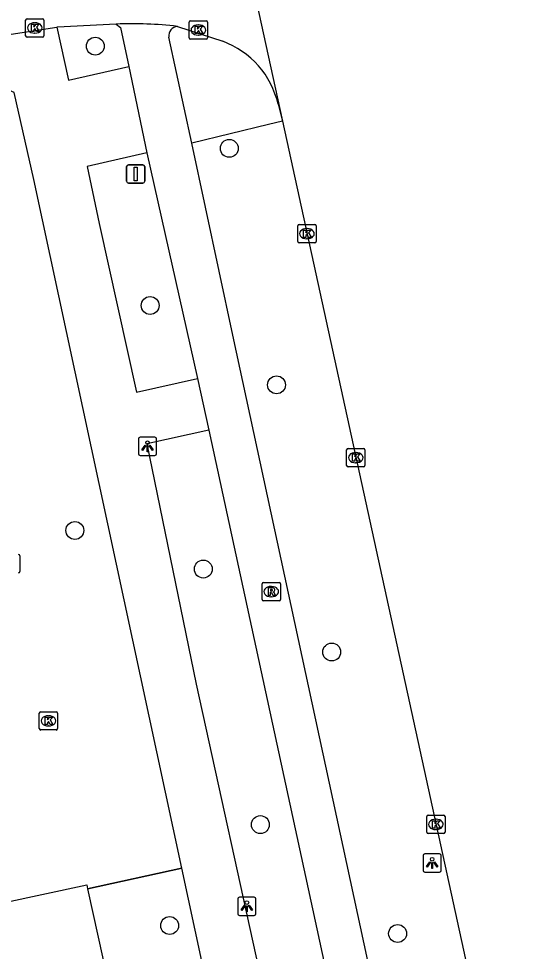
# Model space of a CAD drawing. Extents: x 160037 to 160839, y 385326 to 386441.
# Drawn here: x 160706.2 to 160734, y 385842.5 to 385893.4 of the extents above; entities that cross this region are included whole.
import ezdxf

# ---------------------------------------------------------------- set-up
doc = ezdxf.new("R2010")
doc.units = 0
for name, color, linetype in [('IMGEO_Boom', 7, 'Continuous'), ('IMGEO_Fietspad_gesloten', 7, 'Continuous'), ('IMGEO_Groenvoorziening', 7, 'Continuous'), ('IMGEO_Hek', 7, 'Continuous'), ('IMGEO_Kolk', 7, 'Continuous'), ('IMGEO_Lichtpunt', 7, 'Continuous'), ('IMGEO_Pand', 7, 'Continuous'), ('IMGEO_Rijbaan_lokaal_gesloten', 7, 'Continuous'), ('IMGEO_Rioolput', 7, 'Continuous'), ('IMGEO_Verkeersbordpaal', 7, 'Continuous'), ('IMGEO_Voetpad_open', 7, 'Continuous')]:
    doc.layers.add(name, color=color, linetype=linetype)

msp = doc.modelspace()

# ---------------------------------------------------------------- linework, layer by layer
at = {"layer": 'IMGEO_Boom'}
for centre in [(160710.377, 385891.863), (160717.698, 385886.285), (160713.372, 385877.708), (160720.279, 385873.375), (160709.261, 385865.429), (160716.277, 385863.321), (160723.293, 385858.794), (160719.397, 385849.372), (160714.439, 385843.864), (160726.894, 385843.426)]:
    msp.add_circle(centre, 0.489, dxfattribs=at)
at = {"layer": 'IMGEO_Fietspad_gesloten'}
for points in [[(160711.523, 385893.072), (160711.762, 385892.886), (160712.21, 385890.745)], [(160715.644, 385886.566), (160714.398, 385892.359)], [(160712.21, 385890.745), (160713.195, 385886.037)], [(160728.861, 385825.326), (160717.895, 385876.09), (160715.644, 385886.566)], [(160713.195, 385886.037), (160715.959, 385873.727)], [(160715.959, 385873.727), (160716.578, 385870.911)], [(160716.578, 385870.911), (160726.572, 385824.787)]]:
    msp.add_lwpolyline(points, dxfattribs=at)
msp.add_arc((160714.915, 385892.427), 0.521, 96.1224, 187.4941, dxfattribs=at)
at = {"layer": 'IMGEO_Groenvoorziening'}
msp.add_lwpolyline([(160715.104, 385846.987), (160709.956, 385845.866)], dxfattribs=at)
at = {"layer": 'IMGEO_Hek'}
msp.add_lwpolyline([(160709.956, 385845.866), (160715.104, 385846.987)], dxfattribs=at)
at = {"layer": 'IMGEO_Kolk'}
for p, q in [((160706.57, 385892.433), (160706.57, 385893.285)), ((160706.645, 385893.359), (160707.497, 385893.359)), ((160707.058, 385893.139), (160707.083, 385893.139)), ((160707.571, 385893.285), (160707.571, 385892.433)), ((160715.508, 385892.321), (160715.508, 385893.173)), ((160715.583, 385893.247), (160716.435, 385893.247)), ((160715.996, 385893.027), (160716.021, 385893.027)), ((160716.509, 385893.173), (160716.509, 385892.321)), ((160707.081, 385892.579), (160707.056, 385892.579)), ((160716.019, 385892.467), (160715.994, 385892.467)), ((160707.497, 385892.359), (160706.645, 385892.359)), ((160716.435, 385892.247), (160715.583, 385892.247)), ((160721.439, 385881.202), (160721.439, 385882.054)), ((160721.514, 385882.128), (160722.366, 385882.128)), ((160721.927, 385881.908), (160721.952, 385881.908)), ((160722.44, 385882.054), (160722.44, 385881.202)), ((160721.95, 385881.348), (160721.925, 385881.348)), ((160722.366, 385881.128), (160721.514, 385881.128)), ((160724.111, 385868.978), (160724.111, 385869.83)), ((160724.186, 385869.904), (160725.038, 385869.904)), ((160724.599, 385869.684), (160724.624, 385869.684)), ((160725.112, 385869.83), (160725.112, 385868.978)), ((160724.622, 385869.124), (160724.597, 385869.124)), ((160725.038, 385868.904), (160724.186, 385868.904)), ((160706.261, 385864.044), (160706.261, 385863.192)), ((160707.317, 385854.611), (160707.317, 385855.463)), ((160707.392, 385855.537), (160708.244, 385855.537)), ((160707.805, 385855.317), (160707.83, 385855.317)), ((160708.318, 385855.463), (160708.318, 385854.611)), ((160707.828, 385854.757), (160707.803, 385854.757)), ((160708.244, 385854.537), (160707.392, 385854.537)), ((160728.487, 385848.958), (160728.487, 385849.81)), ((160728.562, 385849.884), (160729.414, 385849.884)), ((160728.975, 385849.664), (160729, 385849.664)), ((160729.488, 385849.81), (160729.488, 385848.958)), ((160729.414, 385848.884), (160728.562, 385848.884)), ((160728.998, 385849.104), (160728.973, 385849.104))]:
    msp.add_line(p, q, dxfattribs=at)
for points in [[(160706.57, 385892.433), (160706.57, 385893.285)], [(160706.645, 385893.359), (160707.497, 385893.359)], [(160706.891, 385893.059), (160707.014, 385893.059), (160707.014, 385892.908), (160707.144, 385893.059), (160707.308, 385893.059), (160707.162, 385892.908), (160707.315, 385892.659), (160707.163, 385892.659), (160707.078, 385892.823), (160707.014, 385892.756), (160707.014, 385892.659), (160706.891, 385892.659), (160706.891, 385893.059)], [(160707.571, 385893.285), (160707.571, 385892.433)], [(160715.508, 385892.321), (160715.508, 385893.173)], [(160715.583, 385893.247), (160716.435, 385893.247)], [(160715.829, 385892.947), (160715.952, 385892.947), (160715.952, 385892.796), (160716.082, 385892.947), (160716.246, 385892.947), (160716.1, 385892.796), (160716.253, 385892.547), (160716.101, 385892.547), (160716.016, 385892.711), (160715.952, 385892.644), (160715.952, 385892.547), (160715.829, 385892.547), (160715.829, 385892.947)], [(160716.509, 385893.173), (160716.509, 385892.321)], [(160707.497, 385892.359), (160706.645, 385892.359)], [(160716.435, 385892.247), (160715.583, 385892.247)], [(160721.439, 385881.202), (160721.439, 385882.054)], [(160721.514, 385882.128), (160722.366, 385882.128)], [(160721.76, 385881.828), (160721.883, 385881.828), (160721.883, 385881.677), (160722.013, 385881.828), (160722.177, 385881.828), (160722.031, 385881.677), (160722.184, 385881.428), (160722.032, 385881.428), (160721.947, 385881.592), (160721.883, 385881.525), (160721.883, 385881.428), (160721.76, 385881.428), (160721.76, 385881.828)], [(160722.44, 385882.054), (160722.44, 385881.202)], [(160722.366, 385881.128), (160721.514, 385881.128)], [(160724.111, 385868.978), (160724.111, 385869.83)], [(160724.186, 385869.904), (160725.038, 385869.904)], [(160724.432, 385869.604), (160724.555, 385869.604), (160724.555, 385869.453), (160724.685, 385869.604), (160724.849, 385869.604), (160724.703, 385869.453), (160724.856, 385869.204), (160724.704, 385869.204), (160724.619, 385869.368), (160724.555, 385869.301), (160724.555, 385869.204), (160724.432, 385869.204), (160724.432, 385869.604)], [(160725.112, 385869.83), (160725.112, 385868.978)], [(160725.038, 385868.904), (160724.186, 385868.904)], [(160706.261, 385864.044), (160706.261, 385863.192)], [(160707.317, 385854.611), (160707.317, 385855.463)], [(160707.392, 385855.537), (160708.244, 385855.537)], [(160707.638, 385855.237), (160707.761, 385855.237), (160707.761, 385855.086), (160707.891, 385855.237), (160708.055, 385855.237), (160707.909, 385855.086), (160708.062, 385854.837), (160707.91, 385854.837), (160707.825, 385855.001), (160707.761, 385854.934), (160707.761, 385854.837), (160707.638, 385854.837), (160707.638, 385855.237)], [(160708.318, 385855.463), (160708.318, 385854.611)], [(160708.244, 385854.537), (160707.392, 385854.537)], [(160728.487, 385848.958), (160728.487, 385849.81)], [(160728.562, 385849.884), (160729.414, 385849.884)], [(160729.488, 385849.81), (160729.488, 385848.958)], [(160728.808, 385849.584), (160728.931, 385849.584), (160728.931, 385849.433), (160729.061, 385849.584), (160729.225, 385849.584), (160729.079, 385849.433), (160729.232, 385849.184), (160729.08, 385849.184), (160728.995, 385849.348), (160728.931, 385849.281), (160728.931, 385849.184), (160728.808, 385849.184), (160728.808, 385849.584)], [(160729.414, 385848.884), (160728.562, 385848.884)]]:
    msp.add_lwpolyline(points, dxfattribs=at)
for centre, start, end in [((160706.647, 385893.283), 91.552, 178.448), ((160706.647, 385893.283), 91.552, 178.448), ((160707.495, 385893.283), 1.552, 88.448), ((160707.495, 385893.283), 1.552, 88.448), ((160715.585, 385893.171), 91.552, 178.448), ((160715.585, 385893.171), 91.552, 178.448), ((160716.433, 385893.171), 1.552, 88.448), ((160716.433, 385893.171), 1.552, 88.448), ((160706.647, 385892.435), 181.552, 268.448), ((160706.647, 385892.435), 181.552, 268.448), ((160707.495, 385892.435), 271.552, 358.448), ((160707.495, 385892.435), 271.552, 358.448), ((160715.585, 385892.323), 181.552, 268.448), ((160715.585, 385892.323), 181.552, 268.448), ((160716.433, 385892.323), 271.552, 358.448), ((160716.433, 385892.323), 271.552, 358.448), ((160721.516, 385882.052), 91.552, 178.448), ((160721.516, 385882.052), 91.552, 178.448), ((160722.364, 385882.052), 1.552, 88.448), ((160722.364, 385882.052), 1.552, 88.448), ((160721.516, 385881.204), 181.552, 268.448), ((160721.516, 385881.204), 181.552, 268.448), ((160722.364, 385881.204), 271.552, 358.448), ((160722.364, 385881.204), 271.552, 358.448), ((160724.188, 385869.828), 91.552, 178.448), ((160724.188, 385869.828), 91.552, 178.448), ((160725.036, 385869.828), 1.552, 88.448), ((160725.036, 385869.828), 1.552, 88.448), ((160724.188, 385868.98), 181.552, 268.448), ((160724.188, 385868.98), 181.552, 268.448), ((160725.036, 385868.98), 271.552, 358.448), ((160725.036, 385868.98), 271.552, 358.448), ((160706.185, 385864.042), 1.552, 88.448), ((160706.185, 385864.042), 1.552, 88.448), ((160706.185, 385863.194), 271.552, 358.448), ((160706.185, 385863.194), 271.552, 358.448), ((160707.394, 385855.461), 91.552, 178.448), ((160707.394, 385855.461), 91.552, 178.448), ((160708.242, 385855.461), 1.552, 88.448), ((160708.242, 385855.461), 1.552, 88.448), ((160707.394, 385854.613), 181.552, 268.448), ((160707.394, 385854.613), 181.552, 268.448), ((160708.242, 385854.613), 271.552, 358.448), ((160708.242, 385854.613), 271.552, 358.448), ((160728.564, 385849.808), 91.552, 178.448), ((160728.564, 385849.808), 91.552, 178.448), ((160729.412, 385849.808), 1.552, 88.448), ((160729.412, 385849.808), 1.552, 88.448), ((160728.564, 385848.96), 181.552, 268.448), ((160728.564, 385848.96), 181.552, 268.448), ((160729.412, 385848.96), 271.552, 358.448), ((160729.412, 385848.96), 271.552, 358.448)]:
    msp.add_arc(centre, 0.0765, start, end, dxfattribs=at)
for centre, major_axis, ratio, start_param, end_param in [((160707.057, 385892.859), (-0.387, 0.002), 0.722429, 4.712389, 7.853982), ((160707.082, 385892.859), (-0.39, 0.002), 0.717154, 1.570796, 4.712389), ((160715.995, 385892.747), (-0.387, 0.002), 0.722429, 4.712389, 7.853982), ((160716.02, 385892.747), (-0.39, 0.002), 0.717154, 1.570796, 4.712389), ((160721.926, 385881.628), (-0.387, 0.002), 0.722429, 4.712389, 7.853982), ((160721.951, 385881.628), (-0.39, 0.002), 0.717154, 1.570796, 4.712389), ((160724.598, 385869.404), (-0.387, 0.002), 0.722429, 4.712389, 7.853982), ((160724.623, 385869.404), (-0.39, 0.002), 0.717154, 1.570796, 4.712389), ((160707.804, 385855.037), (-0.387, 0.002), 0.722429, 4.712389, 7.853982), ((160707.829, 385855.037), (-0.39, 0.002), 0.717154, 1.570796, 4.712389), ((160728.974, 385849.384), (-0.387, 0.002), 0.722429, 4.712389, 7.853982), ((160728.999, 385849.384), (-0.39, 0.002), 0.717154, 1.570796, 4.712389)]:
    msp.add_ellipse(centre, major_axis=major_axis, ratio=ratio, start_param=start_param, end_param=end_param, dxfattribs=at)
at = {"layer": 'IMGEO_Lichtpunt'}
for p, q in [((160713.631, 385870.518), (160712.823, 385870.518)), ((160713.631, 385870.518), (160712.823, 385870.518)), ((160712.729, 385870.423), (160712.729, 385869.616)), ((160712.729, 385870.423), (160712.729, 385869.616)), ((160713.725, 385869.616), (160713.725, 385870.423)), ((160713.725, 385869.616), (160713.725, 385870.423)), ((160712.823, 385869.522), (160713.631, 385869.522)), ((160712.823, 385869.522), (160713.631, 385869.522)), ((160728.285, 385847.682), (160728.285, 385846.875)), ((160728.285, 385847.682), (160728.285, 385846.875)), ((160729.187, 385847.777), (160728.379, 385847.777)), ((160729.187, 385847.777), (160728.379, 385847.777)), ((160729.281, 385846.875), (160729.281, 385847.682)), ((160729.281, 385846.875), (160729.281, 385847.682)), ((160728.379, 385846.781), (160729.187, 385846.781)), ((160728.379, 385846.781), (160729.187, 385846.781)), ((160718.159, 385845.317), (160718.159, 385844.51)), ((160718.159, 385845.317), (160718.159, 385844.51)), ((160719.061, 385845.412), (160718.253, 385845.412)), ((160719.061, 385845.412), (160718.253, 385845.412)), ((160719.155, 385844.51), (160719.155, 385845.317)), ((160719.155, 385844.51), (160719.155, 385845.317)), ((160718.253, 385844.416), (160719.061, 385844.416)), ((160718.253, 385844.416), (160719.061, 385844.416))]:
    msp.add_line(p, q, dxfattribs=at)
for points in [[(160713.103, 385870.087), (160713.142, 385870.059), (160712.954, 385869.797), (160712.916, 385869.824), (160713.103, 385870.087)], [(160713.205, 385870.039), (160713.252, 385870.039), (160713.252, 385869.717), (160713.205, 385869.717), (160713.205, 385870.039)], [(160713.315, 385870.059), (160713.353, 385870.086), (160713.54, 385869.824), (160713.501, 385869.796), (160713.315, 385870.059)], [(160728.659, 385847.346), (160728.698, 385847.318), (160728.51, 385847.056), (160728.472, 385847.083), (160728.659, 385847.346)], [(160728.761, 385847.298), (160728.808, 385847.298), (160728.808, 385846.976), (160728.761, 385846.976), (160728.761, 385847.298)], [(160728.871, 385847.318), (160728.909, 385847.345), (160729.096, 385847.083), (160729.057, 385847.055), (160728.871, 385847.318)], [(160718.533, 385844.981), (160718.572, 385844.953), (160718.384, 385844.691), (160718.346, 385844.718), (160718.533, 385844.981)], [(160718.635, 385844.933), (160718.682, 385844.933), (160718.682, 385844.611), (160718.635, 385844.611), (160718.635, 385844.933)], [(160718.745, 385844.953), (160718.783, 385844.98), (160718.97, 385844.718), (160718.931, 385844.69), (160718.745, 385844.953)]]:
    msp.add_lwpolyline(points, dxfattribs=at)
for centre in [(160713.228, 385870.221), (160728.784, 385847.48), (160718.658, 385845.115)]:
    msp.add_circle(centre, 0.0994, dxfattribs=at)
for centre, start, end in [((160712.823, 385870.423), 90, 180), ((160712.823, 385870.423), 90, 180), ((160713.631, 385870.423), 0, 90), ((160713.631, 385870.423), 0, 90), ((160712.823, 385869.616), 180, 270), ((160712.823, 385869.616), 180, 270), ((160713.631, 385869.616), 270, 0), ((160713.631, 385869.616), 270, 360), ((160728.379, 385847.682), 90, 180), ((160728.379, 385847.682), 90, 180), ((160729.187, 385847.682), 0, 90), ((160729.187, 385847.682), 0, 90), ((160728.379, 385846.875), 180, 270), ((160728.379, 385846.875), 180, 270), ((160729.187, 385846.875), 270, 0), ((160729.187, 385846.875), 270, 360), ((160718.253, 385845.317), 90, 180), ((160718.253, 385845.317), 90, 180), ((160719.061, 385845.317), 0, 90), ((160719.061, 385845.317), 0, 90), ((160718.253, 385844.51), 180, 270), ((160718.253, 385844.51), 180, 270), ((160719.061, 385844.51), 270, 0), ((160719.061, 385844.51), 270, 360)]:
    msp.add_arc(centre, 0.0946, start, end, dxfattribs=at)
at = {"layer": 'IMGEO_Pand'}
for points in [[(160705.25, 385845.076), (160709.909, 385846.078), (160709.956, 385845.866)], [(160709.956, 385845.866), (160711.66, 385838.115), (160695.771, 385834.645), (160695.94, 385833.873), (160682.196, 385830.86), (160682.037, 385831.654), (160666.234, 385828.212), (160665.693, 385828.094), (160665.863, 385827.305), (160661.005, 385826.258)]]:
    msp.add_lwpolyline(points, dxfattribs=at)
at = {"layer": 'IMGEO_Rijbaan_lokaal_gesloten'}
for points in [[(160715.338, 385911.82), (160720.599, 385887.763)], [(160711.523, 385893.072), (160708.303, 385892.898), (160708.275, 385892.894)], [(160714.859, 385892.945), (160717.341, 385892.131)], [(160672.948, 385888.857), (160680.148, 385888.559), (160692.021, 385890.444), (160705.3, 385892.445), (160708.275, 385892.894)], [(160720.366, 385888.69), (160720.599, 385887.763)], [(160720.599, 385887.763), (160730.488, 385842.519), (160733.986, 385826.399)]]:
    msp.add_lwpolyline(points, dxfattribs=at)
for centre, radius, start, end in [((160712.317, 385870.041), 23.045, 83.6661, 91.9736), ((160715.671, 385887.613), 4.817, 12.9206, 69.7172)]:
    msp.add_arc(centre, radius, start, end, dxfattribs=at)
at = {"layer": 'IMGEO_Rioolput'}
for p, q in [((160719.49, 385861.665), (160719.49, 385862.517)), ((160719.565, 385862.591), (160720.417, 385862.591)), ((160719.978, 385862.371), (160720.003, 385862.371)), ((160720.491, 385862.517), (160720.491, 385861.665)), ((160720.417, 385861.591), (160719.565, 385861.591)), ((160720.001, 385861.811), (160719.976, 385861.811))]:
    msp.add_line(p, q, dxfattribs=at)
for points in [[(160719.49, 385861.665), (160719.49, 385862.517)], [(160719.565, 385862.591), (160720.417, 385862.591)], [(160720.491, 385862.517), (160720.491, 385861.665)], [(160720.079, 385862.289), (160719.827, 385862.291), (160719.827, 385861.891)], [(160719.827, 385861.891), (160719.951, 385861.891), (160719.951, 385862.053), (160719.962, 385862.053)], [(160720.005, 385862.21), (160719.951, 385862.21), (160719.951, 385862.129)], [(160719.951, 385862.129), (160720.003, 385862.129)], [(160720.009, 385862.024), (160720.08, 385861.891), (160720.22, 385861.891), (160720.155, 385862.017)], [(160720.417, 385861.591), (160719.565, 385861.591)]]:
    msp.add_lwpolyline(points, dxfattribs=at)
for centre, radius, start, end in [((160719.567, 385862.515), 0.0765, 91.552, 178.448), ((160719.567, 385862.515), 0.0765, 91.552, 178.448), ((160720.415, 385862.515), 0.0765, 1.552, 88.448), ((160720.415, 385862.515), 0.0765, 1.552, 88.448), ((160719.961, 385862), 0.0533, 26.0293, 88.6989), ((160719.987, 385862.318), 0.19, 274.7715, 282.9687), ((160720.011, 385862.114), 0.0964, 77.0061, 93.1865), ((160720.025, 385862.171), 0.0378, 276.6634, 79.6772), ((160720.078, 385862.179), 0.109, 350.3612, 89.416), ((160720.076, 385862.179), 0.112, 277.5842, 350.9817), ((160720.06, 385861.964), 0.108, 29.5134, 73.7905), ((160719.567, 385861.667), 0.0765, 181.552, 268.448), ((160719.567, 385861.667), 0.0765, 181.552, 268.448), ((160720.415, 385861.667), 0.0765, 271.552, 358.448), ((160720.415, 385861.667), 0.0765, 271.552, 358.448)]:
    msp.add_arc(centre, radius, start, end, dxfattribs=at)
for centre, major_axis, ratio, start_param, end_param in [((160719.977, 385862.091), (-0.387, 0.002), 0.722429, 4.712389, 7.853982), ((160720.002, 385862.091), (-0.39, 0.002), 0.717154, 1.570796, 4.712389)]:
    msp.add_ellipse(centre, major_axis=major_axis, ratio=ratio, start_param=start_param, end_param=end_param, dxfattribs=at)
at = {"layer": 'IMGEO_Verkeersbordpaal'}
for p, q in [((160712.089, 385884.486), (160712.089, 385885.286)), ((160712.089, 385885.286), (160712.089, 385884.486)), ((160712.189, 385885.386), (160712.979, 385885.386)), ((160712.979, 385885.386), (160712.189, 385885.386)), ((160713.079, 385885.286), (160713.079, 385884.486)), ((160713.079, 385884.486), (160713.079, 385885.286)), ((160712.979, 385884.386), (160712.189, 385884.386)), ((160712.189, 385884.386), (160712.979, 385884.386))]:
    msp.add_line(p, q, dxfattribs=at)
msp.add_lwpolyline([(160712.509, 385885.261), (160712.659, 385885.261), (160712.659, 385884.511), (160712.509, 385884.511), (160712.509, 385885.261)], dxfattribs=at)
for centre, start, end in [((160712.189, 385885.286), 90, 180), ((160712.189, 385885.286), 90, 180), ((160712.979, 385885.286), 0, 90), ((160712.979, 385885.286), 360, 90), ((160712.189, 385884.486), 180, 270), ((160712.189, 385884.486), 180, 270), ((160712.979, 385884.486), 270, 0), ((160712.979, 385884.486), 270, 0)]:
    msp.add_arc(centre, 0.1, start, end, dxfattribs=at)
at = {"layer": 'IMGEO_Voetpad_open'}
for points in [[(160708.275, 385892.894), (160708.912, 385890.004), (160712.21, 385890.745)], [(160715.104, 385846.987), (160707.016, 385884.582), (160705.952, 385889.337), (160703.225, 385890.504), (160667.728, 385882.737), (160666.678, 385882.585), (160650.98, 385879.145)], [(160720.599, 385887.763), (160719.837, 385887.579), (160715.644, 385886.566)], [(160713.195, 385886.037), (160709.925, 385885.299), (160710.589, 385882.191), (160712.626, 385872.982), (160715.959, 385873.727)], [(160716.578, 385870.911), (160713.198, 385870.151), (160715.89, 385857.043), (160723.143, 385824.074), (160726.572, 385824.787)], [(160717.705, 385834.896), (160715.104, 385846.987)]]:
    msp.add_lwpolyline(points, dxfattribs=at)

doc.saveas('drawing.dxf')
